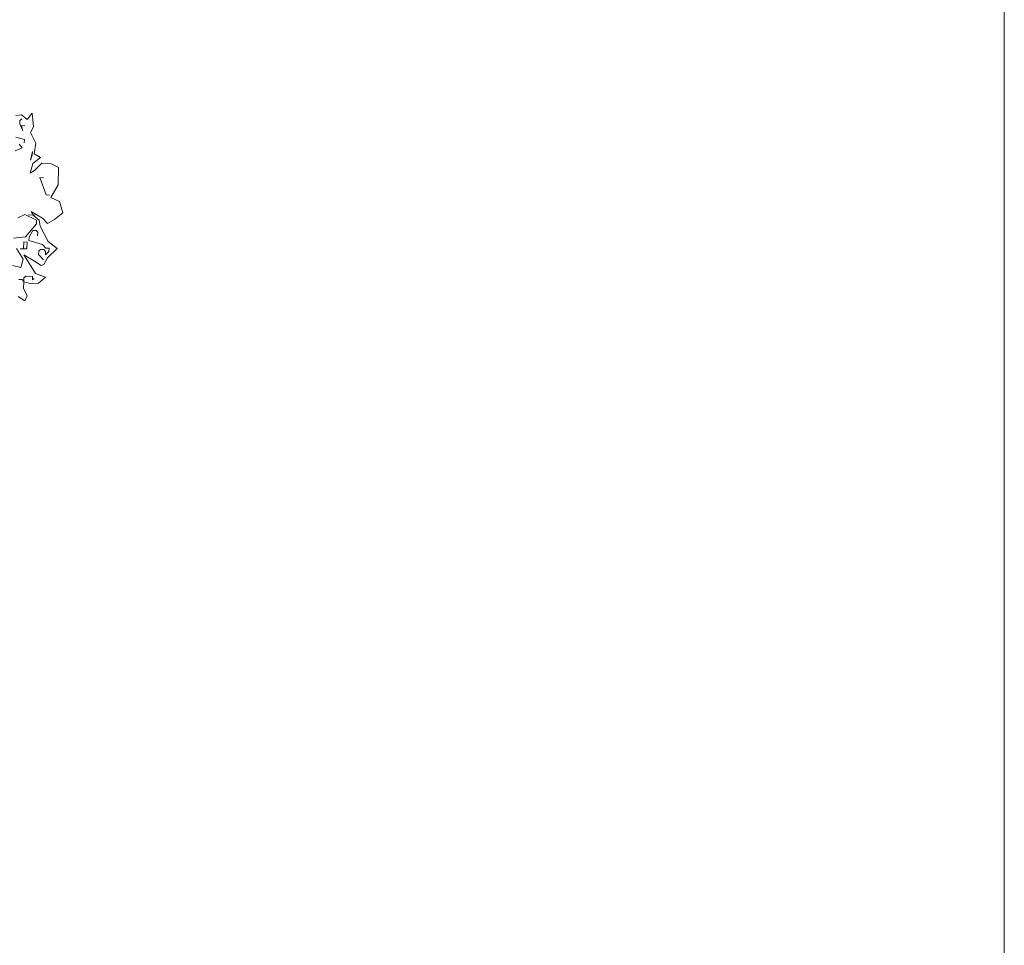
# Model space of a CAD drawing. Header units: metres. Extents: x -228 to 168, y -124 to 293.
# Tile 553 of 613: x 136 to 168, y 143 to 173. Entities that reach past the tile are written whole.
import ezdxf

# ---------------------------------------------------------------- set-up
doc = ezdxf.new("R2010")
doc.units = ezdxf.units.M
doc.header["$MEASUREMENT"] = 0
doc.layers.add('Bepflanzung.3 _ UMGEBUNG', color=7, linetype='Continuous')

msp = doc.modelspace()

# ---------------------------------------------------------------- linework, layer by layer
at = {"color": 9, "linetype": 'Continuous', "lineweight": 18, "flags": 128}
msp.add_lwpolyline([(168.133, -123.949), (-223.529, -123.949), (-223.529, 292.538), (168.133, 292.538)], close=True, dxfattribs=at)
at = {"layer": 'Bepflanzung.3 _ UMGEBUNG', "color": 33, "linetype": 'Continuous', "lineweight": 18, "true_color": 0xa89c73}
for p, q in [((136.745, 170.075), (136.589, 169.87)), ((136.786, 169.637), (136.745, 170.075)), ((136.398, 170.025), (136.214, 169.999)), ((136.347, 169.733), (136.351, 169.843)), ((136.351, 169.843), (136.409, 169.896)), ((136.589, 169.87), (136.398, 170.025)), ((136.449, 169.508), (136.347, 169.733)), ((136.51, 169.671), (136.4, 169.676)), ((136.4, 169.676), (136.449, 169.508)), ((136.689, 169.455), (136.786, 169.637)), ((136.861, 169.107), (136.689, 169.455)), ((136.493, 169.23), (136.219, 169.296)), ((136.488, 169.119), (136.493, 169.23)), ((136.427, 168.956), (136.202, 168.854)), ((136.321, 169.071), (136.427, 168.956)), ((136.687, 168.559), (136.754, 168.832)), ((136.754, 168.832), (136.749, 168.722)), ((136.812, 168.766), (136.861, 169.107)), ((136.749, 168.722), (136.687, 168.559)), ((136.766, 168.452), (137.019, 168.647)), ((137.019, 168.647), (136.812, 168.766)), ((136.683, 168.138), (136.766, 168.452)), ((136.826, 168.225), (136.683, 168.138)), ((137.06, 168.456), (136.826, 168.225)), ((137.373, 168.443), (137.06, 168.456)), ((137.591, 168.317), (137.373, 168.443)), ((137.584, 167.758), (137.591, 168.317)), ((137.196, 167.433), (136.997, 167.994)), ((136.997, 167.994), (137.107, 167.989)), ((137.352, 167.353), (137.584, 167.758)), ((137.306, 167.429), (137.196, 167.433)), ((137.629, 167.226), (137.352, 167.353)), ((137.74, 166.858), (137.629, 167.226)), ((136.784, 166.77), (136.712, 166.896)), ((136.712, 166.896), (137.075, 166.68)), ((136.507, 166.797), (136.282, 166.695)), ((136.887, 166.616), (136.507, 166.797)), ((136.838, 166.784), (136.618, 166.793)), ((136.972, 166.615), (136.784, 166.77)), ((136.883, 166.506), (136.887, 166.616)), ((137.001, 166.423), (136.972, 166.615)), ((137.075, 166.68), (137.238, 166.507)), ((137.238, 166.507), (137.465, 166.643)), ((137.465, 166.643), (137.74, 166.858)), ((136.534, 166.077), (136.883, 166.506)), ((136.764, 166.289), (136.644, 166.073)), ((136.874, 166.285), (136.764, 166.289)), ((136.927, 166.228), (136.874, 166.285)), ((137.263, 165.932), (137.001, 166.423)), ((136.146, 166.037), (136.534, 166.077)), ((136.644, 166.073), (136.64, 165.963)), ((136.64, 165.963), (137.077, 165.835)), ((136.923, 166.117), (136.927, 166.228)), ((136.451, 165.362), (136.243, 165.702)), ((136.574, 165.689), (136.353, 165.698)), ((136.353, 165.698), (136.464, 165.693)), ((136.464, 165.693), (136.472, 165.914)), ((136.472, 165.914), (136.583, 165.91)), ((136.583, 165.91), (136.574, 165.689)), ((137.016, 165.671), (136.958, 165.618)), ((137.126, 165.667), (137.016, 165.671)), ((137.077, 165.835), (137.183, 165.72)), ((137.179, 165.61), (137.126, 165.667)), ((137.183, 165.72), (137.294, 165.716)), ((137.241, 165.404), (137.548, 165.703)), ((137.548, 165.703), (137.263, 165.932)), ((137.294, 165.716), (137.289, 165.605)), ((136.384, 165.088), (136.451, 165.362)), ((136.665, 165.213), (136.475, 165.5)), ((136.475, 165.5), (136.816, 165.292)), ((136.958, 165.618), (136.954, 165.508)), ((136.954, 165.508), (137.113, 165.336)), ((137.118, 165.187), (137.241, 165.404)), ((137.175, 165.499), (137.179, 165.61)), ((137.289, 165.605), (137.175, 165.499)), ((136.111, 165.154), (136.384, 165.088)), ((136.854, 164.896), (136.665, 165.213)), ((136.816, 165.292), (137.035, 165.152)), ((137.035, 165.152), (137.118, 165.187)), ((136.424, 164.7), (136.314, 164.704)), ((136.477, 164.642), (136.424, 164.7)), ((136.482, 164.753), (136.477, 164.642)), ((136.539, 164.806), (136.482, 164.753)), ((136.76, 164.797), (136.539, 164.806)), ((136.755, 164.687), (136.76, 164.797)), ((136.813, 164.74), (136.755, 164.687)), ((137.176, 164.78), (136.854, 164.896)), ((136.951, 164.581), (137.176, 164.78)), ((136.471, 164.423), (136.472, 164.632)), ((136.579, 164.171), (136.471, 164.423)), ((136.472, 164.632), (136.725, 164.567)), ((136.725, 164.567), (136.951, 164.581)), ((136.298, 164.158), (136.513, 164.018)), ((136.513, 164.018), (136.579, 164.171))]:
    msp.add_line(p, q, dxfattribs=at)

doc.saveas('drawing.dxf')
